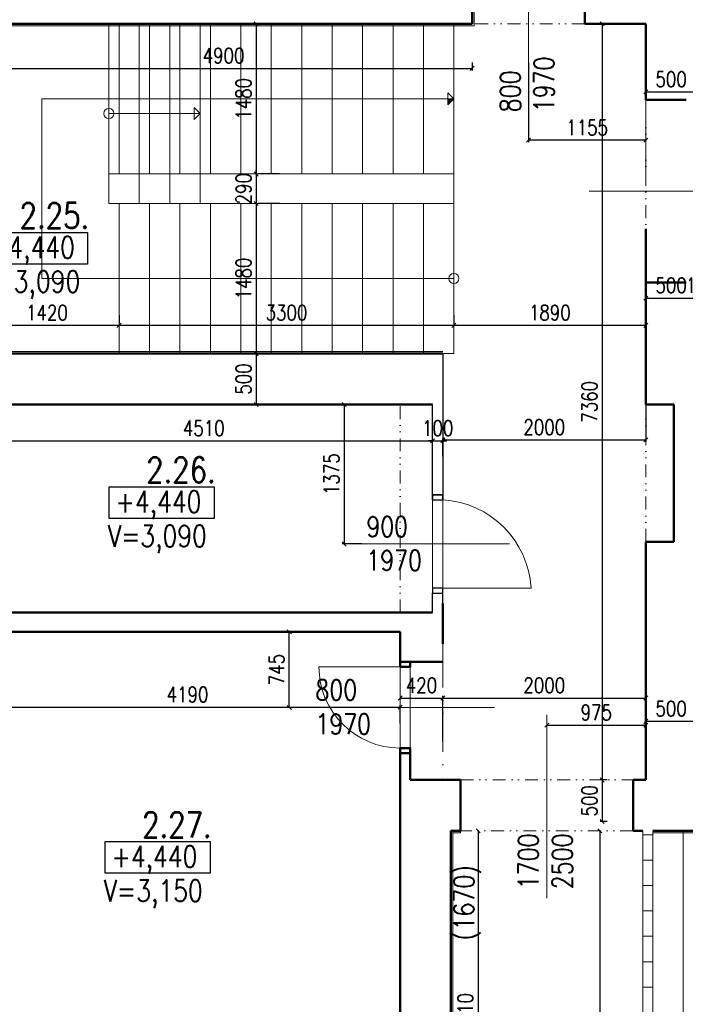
# Model space of a CAD drawing. Header units: millimetres. Extents: x -238874 to 551972, y -298952 to 658415.
# Tile 566 of 656: x 36009 to 42568, y 199651 to 209351. Entities that reach past the tile are written whole.
import ezdxf

# ---------------------------------------------------------------- set-up
doc = ezdxf.new("R2010")
doc.units = ezdxf.units.MM
doc.header["$LTSCALE"] = 20
doc.linetypes.add('DIVIDE', pattern=[31.75, 12.7, -6.35, 0, -6.35, 0, -6.35])
doc.linetypes.add('DIVIDE2', pattern=[15.875, 6.35, -3.175, 0, -3.175, 0, -3.175])
for name, color, linetype in [('CZ', 255, 'Continuous'), ('KOTY', 8, 'Continuous'), ('ZDP', 50, 'Continuous')]:
    doc.layers.add(name, color=color, linetype=linetype)
doc.layers.add('NOSNÉ', color=8, linetype='Continuous', lineweight=50)
doc.layers.add('PRUCHODY', color=7, linetype='Continuous', lineweight=18)
doc.styles.add('SIMPLEX', font='SIMPLEX.shx', dxfattribs={"width": 0.8, "bigfont": 'CAD13.shx'})
doc.styles.get("Standard").update_dxf_attribs({"font": 'simplex.shx', "width": 0.8})
doc.dimstyles.new('CKA', dxfattribs={"dimtxt": 200, "dimasz": 40, "dimexe": 20, "dimexo": 0.2, "dimgap": 50, "dimtad": 1, "dimdec": 0, "dimrnd": 1, "dimzin": 0, "dimdsep": 46, "dimtxsty": 'Standard', "dimblk1": 'OBLIQUE', "dimblk2": 'OBLIQUE', "dimsah": 1, "dimcen": 0.09, "dimclrd": 253, "dimclre": 253, "dimclrt": 253, "dimadec": 0, "dimazin": 0, "dimtfac": 1, "dimtdec": 0, "dimtix": 1, "dimtmove": 2, "dimatfit": 3, "dimfxl": 1, "dimtolj": 1, "dimtzin": 0, "dimarcsym": 0})

# ---------------------------------------------------------------- blocks, each defined once
blk = doc.blocks.new('_OBLIQUE')
at = {"color": 0, "linetype": 'ByBlock'}
blk.add_line((-0.5, -0.5), (0.5, 0.5), dxfattribs=at)
blk = doc.blocks.new('*D1658')
at = {"layer": 'DEFPOINTS', "color": 0, "transparency": 16777216}
for p in [(42178, 209310.9), (41748.6, 201860.9), (42178, 201860.9)]:
    blk.add_point(p, dxfattribs=at)
at = {"layer": 'KOTY', "lineweight": -2, "transparency": 16777216}
for p, q in [((41748.6, 209310.9), (41748.6, 201860.9)), ((41797.2, 201860.9), (41728.6, 201860.9))]:
    blk.add_line(p, q, dxfattribs=at)
at = {"layer": 'KOTY', "lineweight": -2, "transparency": 16777216, "xscale": 40, "yscale": 40, "zscale": 40}
for p, rotation in [((41748.6, 209310.9), 90), ((41748.6, 201860.9), 270)]:
    blk.add_blockref('_OBLIQUE', p, dxfattribs=dict(at, rotation=rotation))
at = {"layer": 'KOTY', "transparency": 16777216, "insert": (41623.6, 205585.9), "char_height": 150, "attachment_point": 5, "rotation": 90, "style": 'SIMPLEX'}
blk.add_mtext('\\A1;7360', dxfattribs=at)
blk = doc.blocks.new('*D1660')
at = {"layer": 'DEFPOINTS', "color": 0, "transparency": 16777216}
for p in [(38188, 209310.9), (38188, 207830.9), (38340.6, 207830.9)]:
    blk.add_point(p, dxfattribs=at)
at = {"layer": 'KOTY', "lineweight": -2, "transparency": 16777216}
for p, q in [((38340.6, 209310.9), (38340.6, 207830.9)), ((38568.7, 207830.9), (38360.6, 207830.9))]:
    blk.add_line(p, q, dxfattribs=at)
at = {"layer": 'KOTY', "lineweight": -2, "transparency": 16777216, "xscale": 40, "yscale": 40, "zscale": 40}
for p, rotation in [((38340.6, 209310.9), 90), ((38340.6, 207830.9), 270)]:
    blk.add_blockref('_OBLIQUE', p, dxfattribs=dict(at, rotation=rotation))
at = {"layer": 'KOTY', "transparency": 16777216, "insert": (38215.6, 208570.9), "char_height": 150, "attachment_point": 5, "rotation": 90, "style": 'SIMPLEX'}
blk.add_mtext('\\A1;1480', dxfattribs=at)
blk = doc.blocks.new('*D1661')
at = {"layer": 'DEFPOINTS', "color": 0, "transparency": 16777216}
for p in [(40468, 209310.9), (35568, 208871.6), (40468, 208871.6)]:
    blk.add_point(p, dxfattribs=at)
at = {"layer": 'KOTY', "lineweight": -2, "transparency": 16777216}
for p, q in [((35568, 208871.6), (40468, 208871.6)), ((40468, 208930.1), (40468, 208851.6))]:
    blk.add_line(p, q, dxfattribs=at)
at = {"layer": 'KOTY', "lineweight": -2, "transparency": 16777216, "xscale": 40, "yscale": 40, "zscale": 40, "rotation": 180}
blk.add_blockref('_OBLIQUE', (35568, 208871.6), dxfattribs=at)
at = {"layer": 'KOTY', "lineweight": -2, "transparency": 16777216, "xscale": 40, "yscale": 40, "zscale": 40}
blk.add_blockref('_OBLIQUE', (40468, 208871.6), dxfattribs=at)
at = {"layer": 'KOTY', "transparency": 16777216, "insert": (38018, 208996.6), "char_height": 150, "attachment_point": 5, "style": 'SIMPLEX'}
blk.add_mtext('\\A1;4900', dxfattribs=at)
blk = doc.blocks.new('*D1674')
at = {"layer": 'DEFPOINTS', "color": 0, "transparency": 16777216}
for p in [(41023, 209310.9), (42178, 209310.9), (41023, 208162.9)]:
    blk.add_point(p, dxfattribs=at)
at = {"layer": 'KOTY', "lineweight": -2, "transparency": 16777216}
for p, q in [((41023, 208930.1), (41023, 208142.9)), ((42178, 208162.9), (41023, 208162.9))]:
    blk.add_line(p, q, dxfattribs=at)
at = {"layer": 'KOTY', "lineweight": -2, "transparency": 16777216, "xscale": 40, "yscale": 40, "zscale": 40, "rotation": 180}
blk.add_blockref('_OBLIQUE', (41023, 208162.9), dxfattribs=at)
at = {"layer": 'KOTY', "lineweight": -2, "transparency": 16777216, "xscale": 40, "yscale": 40, "zscale": 40}
blk.add_blockref('_OBLIQUE', (42178, 208162.9), dxfattribs=at)
at = {"layer": 'KOTY', "transparency": 16777216, "insert": (41600.5, 208287.9), "char_height": 150, "attachment_point": 5, "style": 'SIMPLEX'}
blk.add_mtext('\\A1;1155', dxfattribs=at)
blk = doc.blocks.new('*D1688')
at = {"layer": 'DEFPOINTS', "color": 0, "transparency": 16777216}
for p in [(41256.9, 201360.9), (41257.4, 177656.2), (41725.5, 177656.2)]:
    blk.add_point(p, dxfattribs=at)
at = {"layer": 'KOTY', "lineweight": -2, "transparency": 16777216}
for p, q in [((41725.5, 201360.9), (41725.5, 177656.2)), ((41638.2, 177656.2), (41745.5, 177656.2))]:
    blk.add_line(p, q, dxfattribs=at)
at = {"layer": 'KOTY', "lineweight": -2, "transparency": 16777216, "xscale": 40, "yscale": 40, "zscale": 40}
for p, rotation in [((41725.5, 201360.9), 90), ((41725.5, 177656.2), 270)]:
    blk.add_blockref('_OBLIQUE', p, dxfattribs=dict(at, rotation=rotation))
at = {"layer": 'KOTY', "transparency": 16777216, "insert": (41600.5, 189508.5), "char_height": 150, "attachment_point": 5, "rotation": 90, "style": 'SIMPLEX'}
blk.add_mtext('\\A1;23775', dxfattribs=at)
blk = doc.blocks.new('*D1882')
at = {"layer": 'DEFPOINTS', "color": 0, "transparency": 16777216}
for p in [(40178, 202668.4), (39758, 202125.9), (40178, 201860.9)]:
    blk.add_point(p, dxfattribs=at)
at = {"layer": 'KOTY', "lineweight": -2, "transparency": 16777216}
for p, q in [((39758, 202668.4), (40178, 202668.4)), ((40178, 202241.6), (40178, 202688.4))]:
    blk.add_line(p, q, dxfattribs=at)
at = {"layer": 'KOTY', "lineweight": -2, "transparency": 16777216, "xscale": 40, "yscale": 40, "zscale": 40, "rotation": 180}
blk.add_blockref('_OBLIQUE', (39758, 202668.4), dxfattribs=at)
at = {"layer": 'KOTY', "lineweight": -2, "transparency": 16777216, "xscale": 40, "yscale": 40, "zscale": 40}
blk.add_blockref('_OBLIQUE', (40178, 202668.4), dxfattribs=at)
at = {"layer": 'KOTY', "transparency": 16777216, "insert": (39968, 202793.4), "char_height": 150, "attachment_point": 5, "style": 'SIMPLEX'}
blk.add_mtext('\\A1;420', dxfattribs=at)
blk = doc.blocks.new('*D1883')
at = {"layer": 'DEFPOINTS', "color": 0, "transparency": 16777216}
for p in [(40078, 205560.9), (40178, 205201.3), (40178, 204670.9)]:
    blk.add_point(p, dxfattribs=at)
at = {"layer": 'KOTY', "lineweight": -2, "transparency": 16777216}
for p, q in [((40078, 205201.3), (40038, 205201.3)), ((40078, 205201.3), (40178, 205201.3)), ((40178, 205051.6), (40178, 205221.3)), ((40178, 205201.3), (40218, 205201.3))]:
    blk.add_line(p, q, dxfattribs=at)
at = {"layer": 'KOTY', "lineweight": -2, "transparency": 16777216, "xscale": 40, "yscale": 40, "zscale": 40}
blk.add_blockref('_OBLIQUE', (40078, 205201.3), dxfattribs=at)
at = {"layer": 'KOTY', "lineweight": -2, "transparency": 16777216, "xscale": 40, "yscale": 40, "zscale": 40, "rotation": 180}
blk.add_blockref('_OBLIQUE', (40178, 205201.3), dxfattribs=at)
at = {"layer": 'KOTY', "transparency": 16777216, "insert": (40128, 205326.3), "char_height": 150, "attachment_point": 5, "style": 'SIMPLEX'}
blk.add_mtext('\\A1;100', dxfattribs=at)
blk = doc.blocks.new('*D1884')
at = {"layer": 'DEFPOINTS', "color": 0, "transparency": 16777216}
for p in [(40288, 206339.9), (36988, 206060.9), (40288, 206060.9)]:
    blk.add_point(p, dxfattribs=at)
at = {"layer": 'KOTY', "lineweight": -2, "transparency": 16777216}
for p, q in [((40288, 206441.6), (40288, 206359.9)), ((36988, 206339.9), (40288, 206339.9))]:
    blk.add_line(p, q, dxfattribs=at)
at = {"layer": 'KOTY', "lineweight": -2, "transparency": 16777216, "xscale": 40, "yscale": 40, "zscale": 40, "rotation": 180}
blk.add_blockref('_OBLIQUE', (36988, 206339.9), dxfattribs=at)
at = {"layer": 'KOTY', "lineweight": -2, "transparency": 16777216, "xscale": 40, "yscale": 40, "zscale": 40}
blk.add_blockref('_OBLIQUE', (40288, 206339.9), dxfattribs=at)
at = {"layer": 'KOTY', "transparency": 16777216, "insert": (38638, 206464.9), "char_height": 150, "attachment_point": 5, "style": 'SIMPLEX'}
blk.add_mtext('\\A1;3300', dxfattribs=at)
blk = doc.blocks.new('*D1942')
at = {"layer": 'DEFPOINTS', "color": 0, "transparency": 16777216}
for p in [(38666, 203320.9), (38666, 203320.9), (38666, 202575.9)]:
    blk.add_point(p, dxfattribs=at)
at = {"layer": 'KOTY', "lineweight": -2, "transparency": 16777216}
for p, q in [((38285.2, 203320.9), (38646, 203320.9)), ((38666, 202575.9), (38666, 203320.9))]:
    blk.add_line(p, q, dxfattribs=at)
at = {"layer": 'KOTY', "lineweight": -2, "transparency": 16777216, "xscale": 40, "yscale": 40, "zscale": 40}
for p, rotation in [((38666, 203320.9), 90), ((38666, 202575.9), 270)]:
    blk.add_blockref('_OBLIQUE', p, dxfattribs=dict(at, rotation=rotation))
at = {"layer": 'KOTY', "transparency": 16777216, "insert": (38541, 202948.4), "char_height": 150, "attachment_point": 5, "rotation": 90, "style": 'SIMPLEX'}
blk.add_mtext('\\A1;745', dxfattribs=at)
blk = doc.blocks.new('*D1945')
at = {"layer": 'DEFPOINTS', "color": 0, "transparency": 16777216}
for p in [(39758, 202578.4), (39758, 202035.9), (35568, 201750.9)]:
    blk.add_point(p, dxfattribs=at)
at = {"layer": 'KOTY', "lineweight": -2, "transparency": 16777216}
for p, q in [((35568, 202578.4), (39758, 202578.4)), ((39758, 202416.6), (39758, 202598.4))]:
    blk.add_line(p, q, dxfattribs=at)
at = {"layer": 'KOTY', "lineweight": -2, "transparency": 16777216, "xscale": 40, "yscale": 40, "zscale": 40, "rotation": 180}
blk.add_blockref('_OBLIQUE', (35568, 202578.4), dxfattribs=at)
at = {"layer": 'KOTY', "lineweight": -2, "transparency": 16777216, "xscale": 40, "yscale": 40, "zscale": 40}
blk.add_blockref('_OBLIQUE', (39758, 202578.4), dxfattribs=at)
at = {"layer": 'KOTY', "transparency": 16777216, "insert": (37663, 202703.4), "char_height": 150, "attachment_point": 5, "style": 'SIMPLEX'}
blk.add_mtext('\\A1;4190', dxfattribs=at)
blk = doc.blocks.new('*D1954')
at = {"layer": 'DEFPOINTS', "color": 0, "transparency": 16777216}
for p in [(35568, 205560.9), (40078, 205560.9), (40078, 205201.3)]:
    blk.add_point(p, dxfattribs=at)
at = {"layer": 'KOTY', "lineweight": -2, "transparency": 16777216}
for p, q in [((35568, 205201.3), (40078, 205201.3)), ((40078, 205180.1), (40078, 205181.3))]:
    blk.add_line(p, q, dxfattribs=at)
at = {"layer": 'KOTY', "lineweight": -2, "transparency": 16777216, "xscale": 40, "yscale": 40, "zscale": 40, "rotation": 180}
blk.add_blockref('_OBLIQUE', (35568, 205201.3), dxfattribs=at)
at = {"layer": 'KOTY', "lineweight": -2, "transparency": 16777216, "xscale": 40, "yscale": 40, "zscale": 40}
blk.add_blockref('_OBLIQUE', (40078, 205201.3), dxfattribs=at)
at = {"layer": 'KOTY', "transparency": 16777216, "insert": (37823, 205326.3), "char_height": 150, "attachment_point": 5, "style": 'SIMPLEX'}
blk.add_mtext('\\A1;4510', dxfattribs=at)
blk = doc.blocks.new('*D1957')
at = {"layer": 'DEFPOINTS', "color": 0, "transparency": 16777216}
for p in [(36988, 206339.9), (35568, 206060.9), (36988, 206060.9)]:
    blk.add_point(p, dxfattribs=at)
at = {"layer": 'KOTY', "lineweight": -2, "transparency": 16777216}
for p, q in [((36988, 206441.6), (36988, 206359.9)), ((35568, 206339.9), (36988, 206339.9))]:
    blk.add_line(p, q, dxfattribs=at)
at = {"layer": 'KOTY', "lineweight": -2, "transparency": 16777216, "xscale": 40, "yscale": 40, "zscale": 40, "rotation": 180}
blk.add_blockref('_OBLIQUE', (35568, 206339.9), dxfattribs=at)
at = {"layer": 'KOTY', "lineweight": -2, "transparency": 16777216, "xscale": 40, "yscale": 40, "zscale": 40}
blk.add_blockref('_OBLIQUE', (36988, 206339.9), dxfattribs=at)
at = {"layer": 'KOTY', "transparency": 16777216, "insert": (36278, 206464.9), "char_height": 150, "attachment_point": 5, "style": 'SIMPLEX'}
blk.add_mtext('\\A1;1420', dxfattribs=at)
blk = doc.blocks.new('*D1981')
at = {"layer": 'DEFPOINTS', "color": 0, "transparency": 16777216}
for p in [(38188, 206060.9), (38340.6, 205560.9), (38340.6, 205560.9)]:
    blk.add_point(p, dxfattribs=at)
at = {"layer": 'KOTY', "lineweight": -2, "transparency": 16777216}
for p, q in [((38340.6, 206060.9), (38340.6, 205560.9)), ((37959.8, 205560.9), (38320.6, 205560.9))]:
    blk.add_line(p, q, dxfattribs=at)
at = {"layer": 'KOTY', "lineweight": -2, "transparency": 16777216, "xscale": 40, "yscale": 40, "zscale": 40}
for p, rotation in [((38340.6, 206060.9), 90), ((38340.6, 205560.9), 270)]:
    blk.add_blockref('_OBLIQUE', p, dxfattribs=dict(at, rotation=rotation))
at = {"layer": 'KOTY', "transparency": 16777216, "insert": (38215.6, 205810.9), "char_height": 150, "attachment_point": 5, "rotation": 90, "style": 'SIMPLEX'}
blk.add_mtext('\\A1;500', dxfattribs=at)
blk = doc.blocks.new('*D1982')
at = {"layer": 'DEFPOINTS', "color": 0, "transparency": 16777216}
for p in [(39758, 205560.9), (39207.4, 204185.9), (39758, 204185.9)]:
    blk.add_point(p, dxfattribs=at)
at = {"layer": 'KOTY', "lineweight": -2, "transparency": 16777216}
for p, q in [((39207.4, 205560.9), (39207.4, 204185.9)), ((39377.2, 204185.9), (39187.4, 204185.9))]:
    blk.add_line(p, q, dxfattribs=at)
at = {"layer": 'KOTY', "lineweight": -2, "transparency": 16777216, "xscale": 40, "yscale": 40, "zscale": 40}
for p, rotation in [((39207.4, 205560.9), 90), ((39207.4, 204185.9), 270)]:
    blk.add_blockref('_OBLIQUE', p, dxfattribs=dict(at, rotation=rotation))
at = {"layer": 'KOTY', "transparency": 16777216, "insert": (39082.4, 204873.4), "char_height": 150, "attachment_point": 5, "rotation": 90, "style": 'SIMPLEX'}
blk.add_mtext('\\A1;1375', dxfattribs=at)
blk = doc.blocks.new('*D1983')
at = {"layer": 'DEFPOINTS', "color": 0, "transparency": 16777216}
for p in [(38188, 207830.9), (38188, 207540.9), (38340.6, 207540.9)]:
    blk.add_point(p, dxfattribs=at)
at = {"layer": 'KOTY', "lineweight": -2, "transparency": 16777216}
for p, q in [((38340.6, 207830.9), (38340.6, 207870.9)), ((38340.6, 207830.9), (38340.6, 207540.9)), ((38340.6, 207540.9), (38340.6, 207500.9)), ((38568.7, 207540.9), (38360.6, 207540.9))]:
    blk.add_line(p, q, dxfattribs=at)
at = {"layer": 'KOTY', "lineweight": -2, "transparency": 16777216, "xscale": 40, "yscale": 40, "zscale": 40}
for p, rotation in [((38340.6, 207830.9), 270), ((38340.6, 207540.9), 90)]:
    blk.add_blockref('_OBLIQUE', p, dxfattribs=dict(at, rotation=rotation))
at = {"layer": 'KOTY', "transparency": 16777216, "insert": (38215.6, 207685.9), "char_height": 150, "attachment_point": 5, "rotation": 90, "style": 'SIMPLEX'}
blk.add_mtext('\\A1;290', dxfattribs=at)
blk = doc.blocks.new('*D1984')
at = {"layer": 'DEFPOINTS', "color": 0, "transparency": 16777216}
for p in [(38188, 207540.9), (38188, 206060.9), (38340.6, 206060.9)]:
    blk.add_point(p, dxfattribs=at)
at = {"layer": 'KOTY', "lineweight": -2, "transparency": 16777216}
for p, q in [((38340.6, 207540.9), (38340.6, 206060.9)), ((38568.7, 206060.9), (38360.6, 206060.9))]:
    blk.add_line(p, q, dxfattribs=at)
at = {"layer": 'KOTY', "lineweight": -2, "transparency": 16777216, "xscale": 40, "yscale": 40, "zscale": 40}
for p, rotation in [((38340.6, 207540.9), 90), ((38340.6, 206060.9), 270)]:
    blk.add_blockref('_OBLIQUE', p, dxfattribs=dict(at, rotation=rotation))
at = {"layer": 'KOTY', "transparency": 16777216, "insert": (38215.6, 206800.9), "char_height": 150, "attachment_point": 5, "rotation": 90, "style": 'SIMPLEX'}
blk.add_mtext('\\A1;1480', dxfattribs=at)
blk = doc.blocks.new('*D2003')
at = {"layer": 'DEFPOINTS', "color": 0, "transparency": 16777216}
for p in [(42178, 202502.1), (42678, 202438.9), (42678, 201860.9)]:
    blk.add_point(p, dxfattribs=at)
at = {"layer": 'KOTY', "lineweight": -2, "transparency": 16777216}
for p, q in [((42178, 202438.9), (42678, 202438.9)), ((42678, 202241.6), (42678, 202458.9))]:
    blk.add_line(p, q, dxfattribs=at)
at = {"layer": 'KOTY', "lineweight": -2, "transparency": 16777216, "xscale": 40, "yscale": 40, "zscale": 40, "rotation": 180}
blk.add_blockref('_OBLIQUE', (42178, 202438.9), dxfattribs=at)
at = {"layer": 'KOTY', "lineweight": -2, "transparency": 16777216, "xscale": 40, "yscale": 40, "zscale": 40}
blk.add_blockref('_OBLIQUE', (42678, 202438.9), dxfattribs=at)
at = {"layer": 'KOTY', "transparency": 16777216, "insert": (42428, 202563.9), "char_height": 150, "attachment_point": 5, "style": 'SIMPLEX'}
blk.add_mtext('\\A1;500', dxfattribs=at)
blk = doc.blocks.new('*D2005')
at = {"layer": 'DEFPOINTS', "color": 0, "transparency": 16777216}
for p in [(40258, 201360.9), (40258, 197750.9), (40525.5, 197750.9)]:
    blk.add_point(p, dxfattribs=at)
at = {"layer": 'KOTY', "lineweight": -2, "transparency": 16777216}
for p, q in [((40525.5, 201360.9), (40525.5, 197750.9)), ((40638.7, 197750.9), (40545.5, 197750.9))]:
    blk.add_line(p, q, dxfattribs=at)
at = {"layer": 'KOTY', "lineweight": -2, "transparency": 16777216, "xscale": 40, "yscale": 40, "zscale": 40}
for p, rotation in [((40525.5, 201360.9), 90), ((40525.5, 197750.9), 270)]:
    blk.add_blockref('_OBLIQUE', p, dxfattribs=dict(at, rotation=rotation))
at = {"layer": 'KOTY', "transparency": 16777216, "insert": (40400.5, 199555.9), "char_height": 150, "attachment_point": 5, "rotation": 90, "style": 'SIMPLEX'}
blk.add_mtext('\\A1;3610', dxfattribs=at)
blk = doc.blocks.new('*D2006')
at = {"layer": 'DEFPOINTS', "color": 0, "transparency": 16777216}
for p in [(42178, 201860.9), (41748.6, 201450.9), (42178, 201450.9)]:
    blk.add_point(p, dxfattribs=at)
at = {"layer": 'KOTY', "lineweight": -2, "transparency": 16777216}
for p, q in [((41748.6, 201860.9), (41748.6, 201450.9)), ((41797.2, 201450.9), (41728.6, 201450.9))]:
    blk.add_line(p, q, dxfattribs=at)
at = {"layer": 'KOTY', "lineweight": -2, "transparency": 16777216, "xscale": 40, "yscale": 40, "zscale": 40}
for p, rotation in [((41748.6, 201860.9), 90), ((41748.6, 201450.9), 270)]:
    blk.add_blockref('_OBLIQUE', p, dxfattribs=dict(at, rotation=rotation))
at = {"layer": 'KOTY', "transparency": 16777216, "insert": (41623.6, 201655.9), "char_height": 150, "attachment_point": 5, "rotation": 90, "style": 'SIMPLEX'}
blk.add_mtext('\\A1;500', dxfattribs=at)
blk = doc.blocks.new('*D2007')
at = {"layer": 'DEFPOINTS', "color": 0, "transparency": 16777216}
for p in [(42178, 202401.1), (41203, 201860.9), (42178, 201860.9)]:
    blk.add_point(p, dxfattribs=at)
at = {"layer": 'KOTY', "lineweight": -2, "transparency": 16777216}
for p, q in [((41203, 202401.1), (42178, 202401.1)), ((42178, 202241.6), (42178, 202421.1))]:
    blk.add_line(p, q, dxfattribs=at)
at = {"layer": 'KOTY', "lineweight": -2, "transparency": 16777216, "xscale": 40, "yscale": 40, "zscale": 40, "rotation": 180}
blk.add_blockref('_OBLIQUE', (41203, 202401.1), dxfattribs=at)
at = {"layer": 'KOTY', "lineweight": -2, "transparency": 16777216, "xscale": 40, "yscale": 40, "zscale": 40}
blk.add_blockref('_OBLIQUE', (42178, 202401.1), dxfattribs=at)
at = {"layer": 'KOTY', "transparency": 16777216, "insert": (41690.5, 202526.1), "char_height": 150, "attachment_point": 5, "style": 'SIMPLEX'}
blk.add_mtext('\\A1;975', dxfattribs=at)
blk = doc.blocks.new('*D2008')
at = {"layer": 'DEFPOINTS', "color": 0, "transparency": 16777216}
for p in [(42178, 202668.4), (40178, 201860.9), (42178, 201860.9)]:
    blk.add_point(p, dxfattribs=at)
at = {"layer": 'KOTY', "lineweight": -2, "transparency": 16777216}
for p, q in [((40178, 202668.4), (42178, 202668.4)), ((42178, 202241.6), (42178, 202688.4))]:
    blk.add_line(p, q, dxfattribs=at)
at = {"layer": 'KOTY', "lineweight": -2, "transparency": 16777216, "xscale": 40, "yscale": 40, "zscale": 40, "rotation": 180}
blk.add_blockref('_OBLIQUE', (40178, 202668.4), dxfattribs=at)
at = {"layer": 'KOTY', "lineweight": -2, "transparency": 16777216, "xscale": 40, "yscale": 40, "zscale": 40}
blk.add_blockref('_OBLIQUE', (42178, 202668.4), dxfattribs=at)
at = {"layer": 'KOTY', "transparency": 16777216, "insert": (41178, 202793.4), "char_height": 150, "attachment_point": 5, "style": 'SIMPLEX'}
blk.add_mtext('\\A1;2000', dxfattribs=at)
blk = doc.blocks.new('*D2013')
at = {"layer": 'DEFPOINTS', "color": 0, "transparency": 16777216}
for p in [(42178, 208560.9), (42678, 208639.2), (42678, 208560.9)]:
    blk.add_point(p, dxfattribs=at)
at = {"layer": 'KOTY', "lineweight": -2, "transparency": 16777216}
for p, q in [((42678, 208941.6), (42678, 208659.2)), ((42178, 208639.2), (42678, 208639.2))]:
    blk.add_line(p, q, dxfattribs=at)
at = {"layer": 'KOTY', "lineweight": -2, "transparency": 16777216, "xscale": 40, "yscale": 40, "zscale": 40, "rotation": 180}
blk.add_blockref('_OBLIQUE', (42178, 208639.2), dxfattribs=at)
at = {"layer": 'KOTY', "lineweight": -2, "transparency": 16777216, "xscale": 40, "yscale": 40, "zscale": 40}
blk.add_blockref('_OBLIQUE', (42678, 208639.2), dxfattribs=at)
at = {"layer": 'KOTY', "transparency": 16777216, "insert": (42428, 208764.2), "char_height": 150, "attachment_point": 5, "style": 'SIMPLEX'}
blk.add_mtext('\\A1;500', dxfattribs=at)
blk = doc.blocks.new('*D2014')
at = {"layer": 'DEFPOINTS', "color": 0, "transparency": 16777216}
for p in [(42178, 206760.9), (42678, 206760.9), (42678, 206608.7)]:
    blk.add_point(p, dxfattribs=at)
at = {"layer": 'KOTY', "lineweight": -2, "transparency": 16777216}
for p, q in [((42178, 206608.7), (42678, 206608.7)), ((42678, 206380.1), (42678, 206588.7))]:
    blk.add_line(p, q, dxfattribs=at)
at = {"layer": 'KOTY', "lineweight": -2, "transparency": 16777216, "xscale": 40, "yscale": 40, "zscale": 40, "rotation": 180}
blk.add_blockref('_OBLIQUE', (42178, 206608.7), dxfattribs=at)
at = {"layer": 'KOTY', "lineweight": -2, "transparency": 16777216, "xscale": 40, "yscale": 40, "zscale": 40}
blk.add_blockref('_OBLIQUE', (42678, 206608.7), dxfattribs=at)
at = {"layer": 'KOTY', "transparency": 16777216, "insert": (42428, 206733.7), "char_height": 150, "attachment_point": 5, "style": 'SIMPLEX'}
blk.add_mtext('\\A1;500', dxfattribs=at)
blk = doc.blocks.new('*D2015')
at = {"layer": 'DEFPOINTS', "color": 0, "transparency": 16777216}
for p in [(42678, 206760.9), (42778, 206608.7), (42778, 206560.9)]:
    blk.add_point(p, dxfattribs=at)
at = {"layer": 'KOTY', "lineweight": -2, "transparency": 16777216}
for p, q in [((42778, 206941.6), (42778, 206628.7)), ((42678, 206608.7), (42638, 206608.7)), ((42678, 206608.7), (42778, 206608.7)), ((42778, 206608.7), (42818, 206608.7))]:
    blk.add_line(p, q, dxfattribs=at)
at = {"layer": 'KOTY', "lineweight": -2, "transparency": 16777216, "xscale": 40, "yscale": 40, "zscale": 40}
blk.add_blockref('_OBLIQUE', (42678, 206608.7), dxfattribs=at)
at = {"layer": 'KOTY', "lineweight": -2, "transparency": 16777216, "xscale": 40, "yscale": 40, "zscale": 40, "rotation": 180}
blk.add_blockref('_OBLIQUE', (42778, 206608.7), dxfattribs=at)
at = {"layer": 'KOTY', "transparency": 16777216, "insert": (42728, 206733.7), "char_height": 150, "attachment_point": 5, "style": 'SIMPLEX'}
blk.add_mtext('\\A1;100', dxfattribs=at)
blk = doc.blocks.new('*D2016')
at = {"layer": 'DEFPOINTS', "color": 0, "transparency": 16777216}
for p in [(42178, 206339.9), (42178, 206339.9), (40288, 206060.9)]:
    blk.add_point(p, dxfattribs=at)
at = {"layer": 'KOTY', "lineweight": -2, "transparency": 16777216}
for p, q in [((42178, 206720.6), (42178, 206359.9)), ((40288, 206339.9), (42178, 206339.9))]:
    blk.add_line(p, q, dxfattribs=at)
at = {"layer": 'KOTY', "lineweight": -2, "transparency": 16777216, "xscale": 40, "yscale": 40, "zscale": 40, "rotation": 180}
blk.add_blockref('_OBLIQUE', (40288, 206339.9), dxfattribs=at)
at = {"layer": 'KOTY', "lineweight": -2, "transparency": 16777216, "xscale": 40, "yscale": 40, "zscale": 40}
blk.add_blockref('_OBLIQUE', (42178, 206339.9), dxfattribs=at)
at = {"layer": 'KOTY', "transparency": 16777216, "insert": (41233, 206464.9), "char_height": 150, "attachment_point": 5, "style": 'SIMPLEX'}
blk.add_mtext('\\A1;1890', dxfattribs=at)
blk = doc.blocks.new('*D2017')
at = {"layer": 'DEFPOINTS', "color": 0, "transparency": 16777216}
for p in [(40178, 206060.9), (42178, 206060.9), (42178, 205211.3)]:
    blk.add_point(p, dxfattribs=at)
at = {"layer": 'KOTY', "lineweight": -2, "transparency": 16777216}
for p, q in [((42178, 205680.1), (42178, 205191.3)), ((40178, 205211.3), (42178, 205211.3))]:
    blk.add_line(p, q, dxfattribs=at)
at = {"layer": 'KOTY', "lineweight": -2, "transparency": 16777216, "xscale": 40, "yscale": 40, "zscale": 40, "rotation": 180}
blk.add_blockref('_OBLIQUE', (40178, 205211.3), dxfattribs=at)
at = {"layer": 'KOTY', "lineweight": -2, "transparency": 16777216, "xscale": 40, "yscale": 40, "zscale": 40}
blk.add_blockref('_OBLIQUE', (42178, 205211.3), dxfattribs=at)
at = {"layer": 'KOTY', "transparency": 16777216, "insert": (41178, 205336.3), "char_height": 150, "attachment_point": 5, "style": 'SIMPLEX'}
blk.add_mtext('\\A1;2000', dxfattribs=at)

msp = doc.modelspace()

# ---------------------------------------------------------------- hatches: boundary and pattern name
at = {"layer": 'PRUCHODY'}
msp.add_hatch(color=256, dxfattribs=at).paths.add_polyline_path([(40287.962, 208570.863), (40229.224, 208570.863), (40229.224, 208511.511)])
msp.add_hatch(color=256, dxfattribs=at).paths.add_polyline_path([(40287.962, 208570.863), (40229.224, 208570.863), (40229.224, 208511.511)])

# ---------------------------------------------------------------- linework, layer by layer
at = {"layer": 'CZ', "color": 7}
for points in [[(35645.047, 207255.494), (36678.531, 207255.494), (36678.531, 206943.024), (35645.047, 206943.024)], [(36892.27, 204749.477), (37925.754, 204749.477), (37925.754, 204437.007), (36892.27, 204437.007)], [(36851.606, 201254.154), (37885.089, 201254.154), (37885.089, 200941.684), (36851.606, 200941.684)]]:
    msp.add_lwpolyline(points, close=True, dxfattribs=at)
at = {"layer": 'NOSNÉ'}
for p, q in [((40467.962, 209310.863), (40467.962, 209810.863)), ((41577.962, 209810.863), (41577.962, 209310.863)), ((40467.962, 209310.863), (32467.962, 209310.863)), ((40467.962, 209310.863), (35567.962, 209310.863)), ((42177.962, 209310.863), (41577.962, 209310.863)), ((42177.962, 209310.863), (41577.962, 209310.863)), ((42177.962, 208560.863), (42177.962, 209310.863)), ((42177.962, 209310.863), (42177.962, 208603.195)), ((42577.962, 208560.863), (42177.962, 208560.863)), ((42177.962, 207290.863), (42177.962, 205560.863)), ((42177.962, 206760.863), (42577.962, 206760.863)), ((42177.962, 206760.863), (42177.962, 205560.863)), ((40177.962, 206060.863), (35567.962, 206060.863)), ((40177.962, 206060.863), (35567.962, 206060.863)), ((39147.962, 205560.863), (35567.962, 205560.863)), ((40077.962, 205560.863), (35567.962, 205560.863)), ((40077.962, 205560.863), (39247.962, 205560.863)), ((42177.962, 205560.863), (42454.506, 205560.863)), ((42454.506, 205560.863), (42454.506, 204207.363)), ((42177.962, 204207.363), (42177.962, 201860.863)), ((42177.962, 204207.363), (42177.962, 201860.863)), ((42454.506, 204207.363), (42177.962, 204207.363)), ((40077.962, 203510.863), (35567.962, 203510.863)), ((40177.962, 203600.863), (40177.962, 203200.863)), ((39757.962, 203320.863), (35567.962, 203320.863)), ((39757.962, 203025.863), (39757.962, 203320.863)), ((39857.962, 203025.863), (39757.962, 203025.863)), ((39857.962, 203025.863), (40177.962, 203025.863)), ((39857.962, 202175.863), (39757.962, 202175.863)), ((39857.962, 202125.863), (39757.962, 202125.863)), ((39857.962, 202125.863), (39857.962, 201860.863)), ((40352.962, 201860.863), (39857.962, 201860.863)), ((40352.962, 201860.863), (40352.962, 201360.863)), ((42052.962, 201860.863), (42052.962, 201360.863)), ((42177.962, 201860.863), (42052.962, 201860.863)), ((42177.962, 201860.863), (42052.962, 201860.863)), ((40257.962, 201360.863), (40257.962, 198150.863)), ((40352.962, 201360.863), (40257.962, 201360.863)), ((40257.962, 201360.863), (40257.962, 198150.863)), ((42147.962, 201360.863), (42052.962, 201360.863)), ((43277.962, 201360.863), (42247.962, 201360.863))]:
    msp.add_line(p, q, dxfattribs=at)
msp.add_lwpolyline([(39757.962, 202975.863), (39857.962, 202975.863), (39857.962, 203025.863), (39757.962, 203025.863)], close=True, dxfattribs=at)
msp.add_lwpolyline([(39757.962, 202125.863), (39857.962, 202125.863), (39857.962, 202175.863), (39757.962, 202175.863), (39757.962, 198860.863)], dxfattribs=at)
at = {"layer": 'PRUCHODY'}
for p, q in [((41022.962, 208340.863), (41022.962, 210280.863)), ((40487.962, 209290.863), (40487.962, 209830.863)), ((40487.962, 209290.863), (35587.962, 209290.863)), ((36887.962, 209310.863), (36887.962, 207910.863)), ((36887.962, 209310.863), (36887.962, 207540.863)), ((36887.962, 209310.863), (36887.962, 207540.863)), ((36887.962, 209310.863), (36887.962, 207910.863)), ((36887.962, 209310.863), (38487.962, 209310.863)), ((36987.962, 207830.863), (36987.962, 209310.863)), ((37187.962, 209310.863), (37187.962, 207540.863)), ((37287.962, 207830.863), (37287.962, 209310.863)), ((37287.962, 207830.863), (37287.962, 209310.863)), ((37487.962, 209310.863), (37487.962, 207540.863)), ((37587.962, 207830.863), (37587.962, 209310.863)), ((37587.962, 207830.863), (37587.962, 209310.863)), ((37787.962, 209310.863), (37787.962, 207540.863)), ((37887.962, 207830.863), (37887.962, 209310.863)), ((37887.962, 207830.863), (37887.962, 209310.863)), ((38187.962, 207830.863), (38187.962, 209310.863)), ((38187.962, 207830.863), (38187.962, 209310.863)), ((38487.962, 207830.863), (38487.962, 209310.863)), ((38487.962, 207830.863), (38487.962, 209310.863)), ((38787.962, 207830.863), (38787.962, 209310.863)), ((38787.962, 207830.863), (38787.962, 209310.863)), ((39087.962, 207830.863), (39087.962, 209310.863)), ((39087.962, 207830.863), (39087.962, 209310.863)), ((39387.962, 207830.863), (39387.962, 209310.863)), ((39387.962, 207830.863), (39387.962, 209310.863)), ((39687.962, 207830.863), (39687.962, 209310.863)), ((39687.962, 207830.863), (39687.962, 209310.863)), ((39987.962, 207830.863), (39987.962, 209310.863)), ((39987.962, 207830.863), (39987.962, 209310.863)), ((40287.962, 207830.863), (40287.962, 209310.863)), ((40287.962, 207830.863), (40287.962, 209310.863)), ((42177.962, 209310.863), (42177.962, 207790.863)), ((40287.962, 208570.863), (36228.867, 208570.863)), ((40287.962, 208570.863), (36228.867, 208570.863)), ((36228.867, 206800.863), (36228.867, 208570.863)), ((36228.867, 206800.863), (36228.867, 208570.863)), ((40229.224, 208630.214), (40229.224, 208570.863)), ((40287.962, 208570.863), (40229.224, 208630.214)), ((40287.962, 208570.863), (40229.224, 208630.214)), ((40229.224, 208630.214), (40229.224, 208570.863)), ((40287.962, 208570.863), (40229.224, 208511.511)), ((40229.224, 208511.511), (40229.224, 208570.863)), ((40229.224, 208511.511), (40229.224, 208570.863)), ((40287.962, 208570.863), (40229.224, 208511.511)), ((37787.962, 208425.863), (37729.224, 208485.214)), ((37729.224, 208485.214), (37729.224, 208425.863)), ((36887.962, 208425.863), (37787.962, 208425.863)), ((37729.224, 208366.511), (37729.224, 208425.863)), ((37787.962, 208425.863), (37729.224, 208366.511)), ((40287.962, 207830.863), (36887.962, 207830.863)), ((40287.962, 207830.863), (36887.962, 207830.863)), ((40287.962, 207540.863), (40287.962, 207830.863)), ((43879.676, 207660.863), (41619.228, 207660.863)), ((38787.962, 207540.863), (36887.962, 207540.863)), ((36987.962, 207540.863), (36987.962, 206060.863)), ((36987.962, 207540.863), (36987.962, 206060.863)), ((37287.962, 207540.863), (37287.962, 206060.863)), ((37287.962, 207540.863), (37287.962, 206060.863)), ((37587.962, 207540.863), (37587.962, 206060.863)), ((37587.962, 207540.863), (37587.962, 206060.863)), ((37887.962, 207540.863), (37887.962, 206060.863)), ((37887.962, 207540.863), (37887.962, 206060.863)), ((38187.962, 207540.863), (38187.962, 206060.863)), ((38187.962, 207540.863), (38187.962, 206060.863)), ((38487.962, 207540.863), (38487.962, 206060.863)), ((38487.962, 207540.863), (38487.962, 206060.863)), ((40287.962, 207540.863), (38787.962, 207540.863)), ((38787.962, 207540.863), (38787.962, 206060.863)), ((39087.962, 207540.863), (39087.962, 206060.863)), ((39087.962, 207540.863), (39087.962, 206060.863)), ((39387.962, 207540.863), (39387.962, 206060.863)), ((39387.962, 207540.863), (39387.962, 206060.863)), ((39687.962, 207540.863), (39687.962, 206060.863)), ((39687.962, 207540.863), (39687.962, 206060.863)), ((39987.962, 207540.863), (39987.962, 206060.863)), ((39987.962, 207540.863), (39987.962, 206060.863)), ((40287.962, 207540.863), (40287.962, 206060.863)), ((40287.962, 207540.863), (40287.962, 206060.863)), ((38835.928, 206800.863), (36228.867, 206800.863)), ((38835.928, 206800.863), (36228.867, 206800.863)), ((36260.739, 206800.863), (37608.196, 206800.863)), ((36260.739, 206800.863), (37608.196, 206800.863)), ((40287.962, 206800.863), (38787.962, 206800.863)), ((40287.962, 206800.863), (38937.962, 206800.863)), ((40177.962, 206080.863), (35587.962, 206080.863)), ((40287.962, 206060.863), (40177.962, 206060.863)), ((40287.962, 206060.863), (40177.962, 206060.863)), ((40177.962, 203700.863), (40177.962, 205259.413)), ((40077.962, 203750.863), (40077.962, 204620.863)), ((39207.391, 204185.863), (40836.699, 204185.863)), ((41047.962, 203750.863), (40077.962, 203750.863)), ((40177.962, 203200.863), (40177.962, 203025.863)), ((39757.962, 201860.863), (39757.962, 203025.863)), ((39857.962, 202125.863), (39857.962, 203025.863)), ((39857.962, 202975.863), (38957.962, 202975.863)), ((40686.541, 202575.863), (38666.017, 202575.863)), ((41202.962, 202502.053), (41202.962, 200696.86)), ((40277.962, 201360.863), (40277.962, 198150.863)), ((40352.962, 201340.863), (40277.962, 201340.863)), ((40277.962, 201340.863), (40277.962, 198150.863)), ((40352.962, 201340.863), (40352.962, 201360.863)), ((42147.962, 201360.863), (42147.962, 176820.863)), ((42147.962, 201320.863), (42247.962, 201320.863)), ((42247.962, 201360.863), (42247.962, 176720.863)), ((43277.962, 201340.863), (42247.962, 201340.863)), ((42547.962, 201360.863), (42547.962, 186510.863)), ((42147.962, 201070.863), (42247.962, 201070.863)), ((42147.962, 200820.863), (42247.962, 200820.863)), ((42147.962, 200570.863), (42247.962, 200570.863)), ((42147.962, 200320.863), (42247.962, 200320.863)), ((42147.962, 200070.863), (42247.962, 200070.863)), ((42147.962, 199820.863), (42247.962, 199820.863))]:
    msp.add_line(p, q, dxfattribs=at)
at = {"layer": 'PRUCHODY', "linetype": 'DIVIDE2'}
for p, q in [((41577.962, 209310.863), (40467.962, 209310.863)), ((42177.962, 206760.863), (42177.962, 208560.863)), ((39757.962, 203510.863), (39757.962, 205560.863)), ((42177.962, 204207.363), (42177.962, 205560.863)), ((40352.962, 201860.863), (42052.962, 201860.863)), ((42052.962, 201360.863), (40352.962, 201360.863))]:
    msp.add_line(p, q, dxfattribs=at)
at = {"layer": 'PRUCHODY', "linetype": 'DIVIDE'}
msp.add_line((40177.962, 203025.863), (40177.962, 201860.863), dxfattribs=at)
at = {"layer": 'PRUCHODY'}
for centre in [(36887.962, 208425.863), (40287.962, 206800.863), (40287.962, 206800.863)]:
    msp.add_circle(centre, 50, dxfattribs=at)
for centre, radius, start, end in [((40124.768, 203697.669), 924.725, 3.2977233, 86.7022767), ((39757.962, 202975.863), 800, 180, 270)]:
    msp.add_arc(centre, radius, start, end, dxfattribs=at)
at = {"layer": 'ZDP'}
for p, q in [((40177.962, 206060.863), (40177.962, 204620.863)), ((40077.962, 204620.863), (40077.962, 205560.863)), ((40077.962, 204670.863), (40177.962, 204670.863)), ((40077.962, 204620.863), (40177.962, 204620.863)), ((40077.962, 203700.863), (40177.962, 203700.863)), ((40077.962, 203510.863), (40077.962, 203700.863)), ((40177.962, 203600.863), (40177.962, 203700.863))]:
    msp.add_line(p, q, dxfattribs=at)
for points in [[(40077.962, 204620.863), (40177.962, 204620.863), (40177.962, 204670.863), (40077.962, 204670.863)], [(40077.962, 203700.863), (40177.962, 203700.863), (40177.962, 203750.863), (40077.962, 203750.863)]]:
    msp.add_lwpolyline(points, close=True, dxfattribs=at)

# ---------------------------------------------------------------- texts
at = {"layer": 'CZ', "color": 7, "char_height": 200, "width": 1830.1, "attachment_point": 1, "rotation": 90}
for s, insert in [('800\\P1970', (40742.58, 208438.963)), ('1700\\P2500', (40922.58, 200784.832)), ('(1670)', (40287.307, 200282.84))]:
    msp.add_mtext(s, dxfattribs=dict(at, insert=insert))
at = {"layer": 'CZ', "color": 7, "attachment_point": 1}
for s, insert, char_height, width in [('2.25.', (36008.379, 207546.008), 250, 971.4), ('+4,440', (35707.936, 207214.291), 212.5, 1666.9), ('V=3,090', (35629.949, 206877.258), 212.5, 3214.5), ('2.26.', (37255.601, 205039.991), 250, 971.4), ('+4,440', (36955.159, 204708.274), 212.5, 1666.9), ('900\\P1970', (39424.563, 204456.844), 200, 921.6), ('V=3,090', (36877.172, 204371.241), 212.5, 3214.5), ('800\\P1970', (38922.879, 202846.844), 200, 921.6), ('2.27.', (37214.937, 201544.668), 250, 971.4), ('+4,440', (36914.495, 201212.951), 212.5, 1666.9), ('V=3,150', (36836.508, 200875.918), 212.5, 3214.5)]:
    msp.add_mtext(s, dxfattribs=dict(at, insert=insert, char_height=char_height, width=width))

# ---------------------------------------------------------------- dimensions: what is measured, and where the dimension line sits
at = {"layer": 'KOTY'}
for base, p1, p2, angle, text, picture, middle in [((38340.581, 207830.863), (38187.962, 209310.863), (38187.962, 207830.863), 270, '1480', '*D1660', (38215.581, 208570.863)), ((41748.648, 201860.863), (42177.962, 209310.863), (42177.962, 201860.863), 90, '7360', '*D1658', (41623.648, 205585.863)), ((40467.962, 208871.556), (35567.962, 208871.556), (40467.962, 209310.863), 180, '4900', '*D1661', (38017.962, 208996.556)), ((41022.962, 208162.89), (42177.962, 209310.863), (41022.962, 209310.863), 180, '1155', '*D1674', (41600.462, 208287.89)), ((38340.581, 207540.863), (38187.962, 207830.863), (38187.962, 207540.863), 270, '290', '*D1983', (38215.581, 207685.863)), ((38340.581, 206060.863), (38187.962, 207540.863), (38187.962, 206060.863), 270, '1480', '*D1984', (38215.581, 206800.863)), ((42777.962, 206608.667), (42677.962, 206760.863), (42777.962, 206560.863), 180, '100', '*D2015', (42727.962, 206733.667)), ((42677.962, 206608.667), (42177.962, 206760.863), (42677.962, 206760.863), 180, '500', '*D2014', (42427.962, 206733.667)), ((38340.581, 205560.863), (38187.962, 206060.863), (38340.581, 205560.863), 270, '500', '*D1981', (38215.581, 205810.863)), ((42177.962, 205211.337), (40177.962, 206060.863), (42177.962, 206060.863), 180, '2000', '*D2017', (41177.962, 205336.337)), ((40077.962, 205201.337), (35567.962, 205560.863), (40077.962, 205560.863), 180, '4510', '*D1954', (37822.962, 205326.337)), ((39207.391, 204185.863), (39757.962, 205560.863), (39757.962, 204185.863), 90, '1375', '*D1982', (39082.391, 204873.363)), ((40177.962, 205201.337), (40077.962, 205560.863), (40177.962, 204670.863), 180, '100', '*D1883', (40127.962, 205326.337)), ((38666.017, 203320.863), (38666.017, 202575.863), (38666.017, 203320.863), 270, '745', '*D1942', (38541.017, 202948.363)), ((42677.962, 202438.854), (42177.962, 202502.053), (42677.962, 201860.863), 180, '500', '*D2003', (42427.962, 202563.854)), ((41748.648, 201450.863), (42177.962, 201860.863), (42177.962, 201450.863), 90, '500', '*D2006', (41623.648, 201655.863)), ((40525.462, 197750.863), (40257.962, 201360.863), (40257.962, 197750.863), 90, '3610', '*D2005', (40400.462, 199555.863)), ((41725.462, 177656.173), (41256.906, 201360.863), (41257.389, 177656.173), 90, '23775', '*D1688', (41600.462, 189508.518))]:
    dim = msp.add_linear_dim(base=base, p1=p1, p2=p2, angle=angle, text=text, dimstyle='CKA', override={"dimtxt": 150, "dimexo": 380.774374, "dimtxsty": 'SIMPLEX', "dimse1": 1, "dimclrd": 256, "dimclre": 256, "dimclrt": 256}, dxfattribs=at)
    dim.commit()
    dim.dimension.update_dxf_attribs({"geometry": picture, "text_midpoint": middle})
for base, p1, p2, text, picture, middle in [((42677.962, 208639.195), (42177.962, 208560.863), (42677.962, 208560.863), '500', '*D2013', (42427.962, 208764.195)), ((42177.962, 206339.872), (40287.962, 206060.863), (42177.962, 206339.872), '1890', '*D2016', (41232.962, 206464.872)), ((36987.962, 206339.872), (35567.962, 206060.863), (36987.962, 206060.863), '1420', '*D1957', (36277.962, 206464.872)), ((40287.962, 206339.872), (36987.962, 206060.863), (40287.962, 206060.863), '3300', '*D1884', (38637.962, 206464.872)), ((40177.962, 202668.389), (39757.962, 202125.863), (40177.962, 201860.863), '420', '*D1882', (39967.962, 202793.389)), ((42177.962, 202668.389), (40177.962, 201860.863), (42177.962, 201860.863), '2000', '*D2008', (41177.962, 202793.389)), ((39757.962, 202578.389), (35567.962, 201750.863), (39757.962, 202035.863), '4190', '*D1945', (37662.962, 202703.389)), ((42177.962, 202401.091), (41202.962, 201860.863), (42177.962, 201860.863), '975', '*D2007', (41690.462, 202526.091))]:
    dim = msp.add_linear_dim(base=base, p1=p1, p2=p2, text=text, dimstyle='CKA', override={"dimtxt": 150, "dimexo": 380.774374, "dimtxsty": 'SIMPLEX', "dimse1": 1, "dimclrd": 256, "dimclre": 256, "dimclrt": 256}, dxfattribs=at)
    dim.commit()
    dim.dimension.update_dxf_attribs({"geometry": picture, "text_midpoint": middle})

doc.saveas('drawing.dxf')
